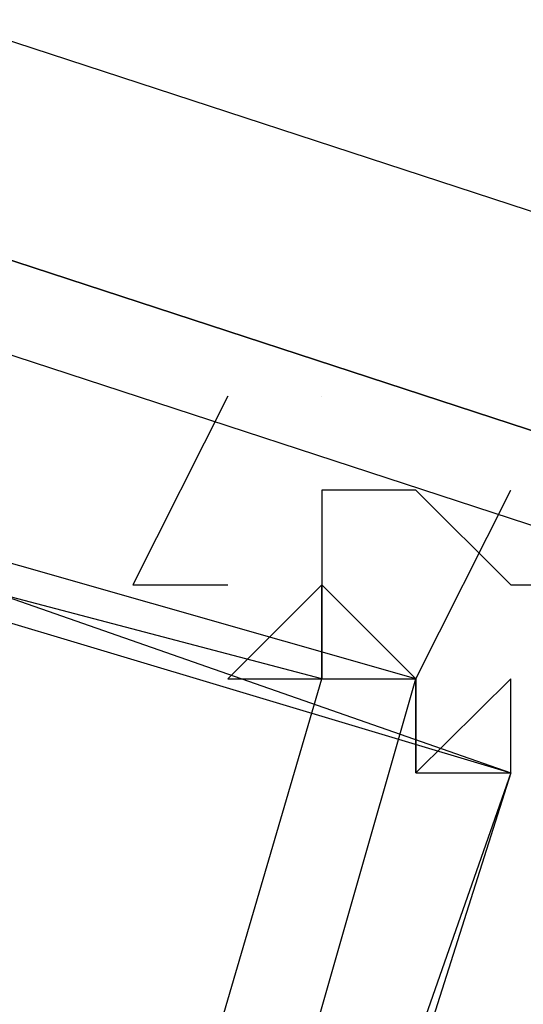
# Model space of a CAD drawing. Header units: feet. Extents: x -79 to 198, y -22 to 181.
# Tile 812 of 982: x 119.4373 to 119.5085, y 149.2251 to 149.3644. Entities that reach past the tile are written whole.
import ezdxf

# ---------------------------------------------------------------- set-up
doc = ezdxf.new("R2010")
doc.units = ezdxf.units.FT
doc.layers.add('A-LINEA', color=7, linetype='CONTINUOUS')

msp = doc.modelspace()

# ---------------------------------------------------------------- linework, layer by layer
at = {"layer": 'A-LINEA'}
for p, q in [((119.48, 149.3111), (119.48, 149.3111)), ((119.48, 149.3111), (119.48, 149.3111)), ((119.4933, 149.2978), (119.5067, 149.2844)), ((119.4933, 149.2978), (119.5067, 149.2844)), ((119.5067, 149.2978), (119.5067, 149.2978)), ((119.5067, 149.2978), (119.5067, 149.2978))]:
    msp.add_line(p, q, dxfattribs=at)
for points in [[(123.1733, 148.1378), (119.4267, 149.3644), (119.4133, 149.3644), (119.4133, 149.3511), (119.4133, 149.3378), (123.16, 148.1111), (123.16, 148.1244), (123.1733, 148.1378)], [(123.1733, 148.1378), (119.4267, 149.3644), (119.4133, 149.3644), (119.4133, 149.3511), (119.4133, 149.3378), (123.16, 148.1111), (123.16, 148.1244), (123.1733, 148.1378)], [(119.3333, 148.7111), (119.0533, 148.8044), (119.24, 149.3511), (119.5067, 149.2578), (119.3333, 148.7111)], [(119.0533, 148.7911), (119.3333, 148.7111), (119.4933, 149.2711), (119.2133, 149.3511), (119.0533, 148.7911)], [(119.3333, 148.7111), (119.0533, 148.8044), (119.24, 149.3511), (119.5067, 149.2578), (119.3333, 148.7111)], [(119.0533, 148.7911), (119.3333, 148.7111), (119.4933, 149.2711), (119.2133, 149.3511), (119.0533, 148.7911)], [(119.32, 148.7244), (119.0667, 148.8044), (119.24, 149.3378), (119.5067, 149.2578), (119.32, 148.7244)], [(119.0667, 148.8044), (119.32, 148.7244), (119.48, 149.2711), (119.2267, 149.3378), (119.0667, 148.8044)], [(119.32, 148.7244), (119.0667, 148.8044), (119.24, 149.3378), (119.5067, 149.2578), (119.32, 148.7244)], [(119.0667, 148.8044), (119.32, 148.7244), (119.48, 149.2711), (119.2267, 149.3378), (119.0667, 148.8044)], [(123.16, 148.1111), (119.4133, 149.3378), (119.4133, 149.3244), (123.16, 148.0978), (123.16, 148.1111)], [(123.16, 148.1111), (119.4133, 149.3378), (119.4133, 149.3244), (123.16, 148.0978), (123.16, 148.1111)], [(119.4667, 149.3111), (119.4667, 149.3111), (119.4667, 149.3111), (119.4533, 149.2844), (119.4533, 149.2844), (119.4667, 149.2844), (119.4667, 149.2844)], [(119.4667, 149.3111), (119.4667, 149.3111), (119.4667, 149.3111), (119.4533, 149.2844), (119.4533, 149.2844), (119.4667, 149.2844), (119.4667, 149.2844)], [(119.48, 149.2844), (119.4667, 149.2711), (119.4667, 149.2711), (119.4667, 149.2711), (119.48, 149.2711), (119.48, 149.2711), (119.48, 149.2711), (119.48, 149.2711), (119.48, 149.2711), (119.48, 149.2844), (119.48, 149.2844), (119.4933, 149.2711), (119.4933, 149.2711), (119.5067, 149.2978), (119.5067, 149.2978)], [(119.48, 149.2844), (119.4667, 149.2711), (119.4667, 149.2711), (119.4667, 149.2711), (119.48, 149.2711), (119.48, 149.2711), (119.48, 149.2711), (119.48, 149.2711), (119.48, 149.2711), (119.48, 149.2844), (119.48, 149.2844), (119.4933, 149.2711), (119.4933, 149.2711), (119.5067, 149.2978), (119.5067, 149.2978)], [(119.4933, 149.2978), (119.4933, 149.2978), (119.48, 149.2978), (119.48, 149.2978), (119.48, 149.2844), (119.48, 149.2844)], [(119.48, 149.2978), (119.48, 149.2978), (119.48, 149.2978)], [(119.4933, 149.2978), (119.4933, 149.2978), (119.48, 149.2978), (119.48, 149.2978), (119.48, 149.2844), (119.48, 149.2844)], [(119.48, 149.2978), (119.48, 149.2978), (119.48, 149.2978)], [(119.4933, 149.2978), (119.4933, 149.2978), (119.4933, 149.2978)], [(119.4933, 149.2978), (119.4933, 149.2978), (119.4933, 149.2978)], [(119.5067, 149.2844), (119.52, 149.2844), (119.52, 149.2844), (119.52, 149.2844), (119.52, 149.2711)], [(119.5067, 149.2844), (119.52, 149.2844), (119.52, 149.2844), (119.52, 149.2844), (119.52, 149.2711)], [(119.48, 149.2711), (119.4933, 149.2711), (119.4933, 149.2711), (119.4933, 149.2711), (119.4933, 149.2711), (119.4933, 149.2578), (119.4933, 149.2578), (119.4933, 149.2578), (119.5067, 149.2578), (119.5067, 149.2578), (119.5067, 149.2578), (119.5067, 149.2711), (119.5067, 149.2711), (119.5067, 149.2711), (119.5067, 149.2711)], [(119.48, 149.2711), (119.4933, 149.2711), (119.4933, 149.2711), (119.4933, 149.2711), (119.4933, 149.2711), (119.4933, 149.2578), (119.4933, 149.2578), (119.4933, 149.2578), (119.5067, 149.2578), (119.5067, 149.2578), (119.5067, 149.2578), (119.5067, 149.2711), (119.5067, 149.2711), (119.5067, 149.2711), (119.5067, 149.2711)], [(119.5067, 149.2711), (119.4933, 149.2578), (119.4933, 149.2578), (119.4933, 149.2711), (119.4933, 149.2711)], [(119.5067, 149.2711), (119.4933, 149.2578), (119.4933, 149.2578), (119.4933, 149.2711), (119.4933, 149.2711)]]:
    msp.add_lwpolyline(points, dxfattribs=at)
msp.add_lwpolyline([(119.48, 149.2844), (119.48, 149.2844), (119.48, 149.2711), (119.48, 149.2711)], close=True, dxfattribs=at)
msp.add_lwpolyline([(119.48, 149.2844), (119.48, 149.2844), (119.48, 149.2711), (119.48, 149.2711)], close=True, dxfattribs=at)

doc.saveas('drawing.dxf')
